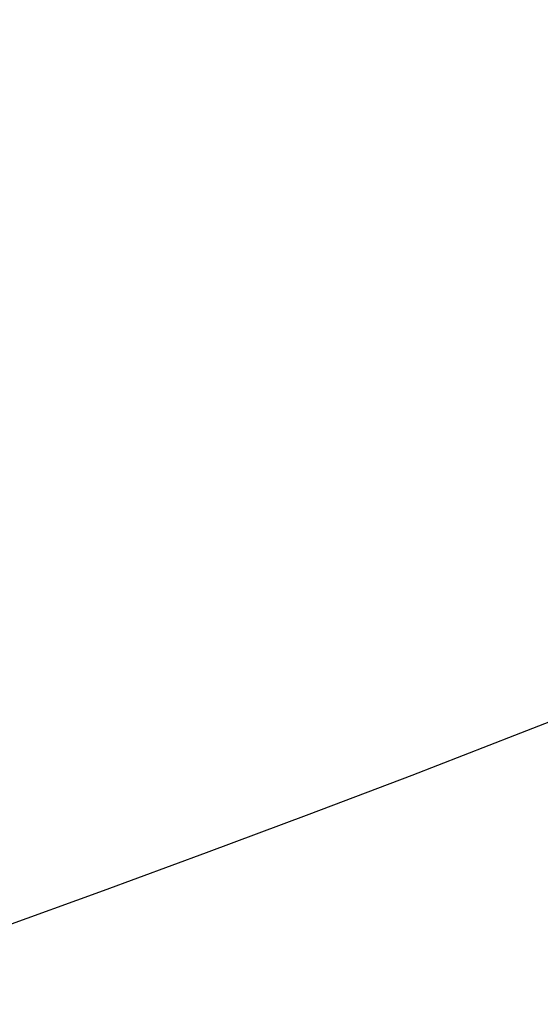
# Model space of a CAD drawing. Header units: millimetres. Extents: x -505 to 505, y 0 to 800.
# Tile 564 of 656: x -151.6837 to -151.6008, y 346.6512 to 346.8079. Entities that reach past the tile are written whole.
import ezdxf

# ---------------------------------------------------------------- set-up
doc = ezdxf.new("R2010")
doc.units = ezdxf.units.MM
doc.header["$MEASUREMENT"] = 0
for name, color, linetype in [('IGES level 1', 255, 'Continuous'), ('IGES level 10', 255, 'Continuous'), ('IGES level 14', 255, 'Continuous')]:
    doc.layers.add(name, color=color, linetype=linetype)

msp = doc.modelspace()

# ---------------------------------------------------------------- linework, layer by layer
at = {"layer": 'IGES level 1'}
for points in [[(139.01718, 338.93032, -135.5739), (-23.12511, 347.14553, 22.51988), (-185.26739, 355.36074, 180.61365)], [(-185.26739, 355.36074, 180.61365), (-23.12511, 347.14553, 22.51988), (139.01718, 338.93032, -135.5739)]]:
    msp.add_open_spline(points, degree=2, dxfattribs=at)
at = {"layer": 'IGES level 10', "extrusion": (0.715518, 0.036242, 0.697653)}
msp.add_arc((359.76367, 2.27731, -185.96472), 6, 87.976173, 267.976173, dxfattribs=at)
at = {"layer": 'IGES level 10'}
for points in [[(-137.3566, 388.94708, -136.54949), (-147.88257, 366.28838, -145.6629), (-158.40853, 343.62967, -154.77632)], [(-158.40853, 343.62967, -154.77632), (-147.88257, 366.28838, -145.6629), (-137.3566, 388.94708, -136.54949)], [(-140.07072, 388.81321, -139.12788), (-150.40234, 366.57285, -148.07303), (-160.73397, 344.33248, -157.01819)], [(-174.95762, 339.35766, -127.35009), (-98.57252, 343.22784, -52.87224), (-22.18742, 347.09802, 21.60561)], [(-22.18742, 347.09802, 21.60561), (-98.57252, 343.22784, -52.87224), (-174.95762, 339.35766, -127.35009)], [(-158.77585, 346.25268, -135.5229), (-151.23825, 346.63447, -128.1735), (-143.70066, 347.01626, -120.82411)]]:
    msp.add_open_spline(points, degree=2, dxfattribs=at)
at = {"layer": 'IGES level 14'}
msp.add_open_spline([(-172.32139, 345.56658, -148.73024), (-158.01103, 346.29142, -134.77717), (-143.70066, 347.01626, -120.82411)], degree=2, dxfattribs=at)

doc.saveas('drawing.dxf')
